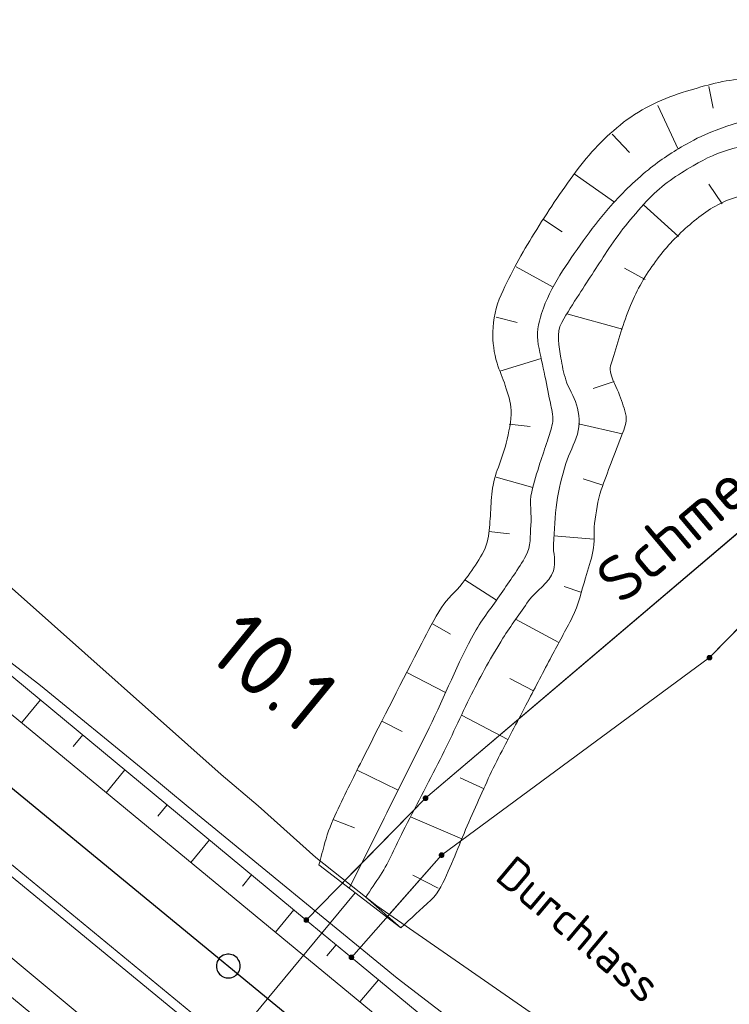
# Model space of a CAD drawing. Header units: metres. Extents: x 3425540 to 3446143, y 5432760 to 5444637.
# Tile 621 of 656: x 3443948 to 3443987, y 5436684 to 5436738. Entities that reach past the tile are written whole.
import ezdxf
from ezdxf.enums import TextEntityAlignment as Align

# ---------------------------------------------------------------- set-up
doc = ezdxf.new("R2010")
doc.units = ezdxf.units.M
for name, color, linetype, lineweight in [('B_Bestand', 9, 'Continuous', 18), ('B_Böschung', 9, 'Continuous', 18), ('B_Flurgrenzen', 9, 'Continuous', 18), ('B_Gleisachse', 9, 'Continuous', 25), ('B_Kilometrierung', 9, 'Continuous', 25), ('Bestand_Neu_Strecke 3443', 9, 'Continuous', 18)]:
    doc.layers.add(name, color=color, linetype=linetype, lineweight=lineweight)
doc.styles.get("Standard").update_dxf_attribs({"font": 'isocpeur.ttf'})

msp = doc.modelspace()

# ---------------------------------------------------------------- linework, layer by layer
at = {"layer": 'B_Bestand'}
for p, q in [((3443964.343, 5436691.647), (3443968.822, 5436688.194)), ((3443951.055, 5436671.68), (3443966.329, 5436690.117))]:
    msp.add_line(p, q, dxfattribs=at)
for points in [[(3443865.816, 5436769.46), (3443901.585, 5436740.15), (3443926.637, 5436719.492), (3443942.09, 5436706.859), (3443949.098, 5436701.454), (3443954.81, 5436696.78), (3443957.184, 5436694.811)], [(3443958.989, 5436696.582), (3443947.877, 5436706.469), (3443938.689, 5436714.551), (3443925.78, 5436725.536), (3443912.854, 5436736.248), (3443903.996, 5436743.73)], [(3444001.447, 5436735.891), (3444000.016, 5436724.671), (3443995.685, 5436716.94), (3443970.181, 5436695.284), (3443965.639, 5436690.649)], [(3443968.187, 5436688.92), (3443971.055, 5436692.171), (3443985.718, 5436702.972), (3443997.278, 5436714.768), (3444003.122, 5436722.588), (3444004.226, 5436730.294), (3444004.104, 5436734.127)], [(3444117.559, 5436566.795), (3444093.427, 5436586.565), (3444069.29, 5436606.545), (3444036.792, 5436633.228), (3444019.566, 5436647.102), (3444002.441, 5436661.771), (3443992.193, 5436670.497), (3443986.144, 5436675.8), (3443976.57, 5436683.135), (3443967.504, 5436689.391), (3443964.176, 5436692.035), (3443961.018, 5436694.864), (3443958.988, 5436696.583)], [(3443957.183, 5436694.812), (3443968.631, 5436685.451), (3443976.301, 5436679.554), (3443987.203, 5436671.025), (3443995.852, 5436663.525), (3443999.151, 5436660.643), (3444011.488, 5436649.951), (3444016.76, 5436645.483), (3444031.209, 5436633.815), (3444037.158, 5436629.056), (3444048.877, 5436619.762), (3444052.401, 5436616.959), (3444058.651, 5436611.862), (3444072.962, 5436600.4), (3444078.315, 5436596.016), (3444085.582, 5436590.102), (3444090.851, 5436585.771), (3444095.532, 5436581.936), (3444102.151, 5436576.552), (3444109.588, 5436570.503), (3444116.34, 5436565.042)]]:
    msp.add_lwpolyline(points, dxfattribs=at)
for points, knots in [([(3443856.56, 5436758.377), (3443867.619, 5436749.392), (3443878.677, 5436740.406), (3443889.736, 5436731.42), (3443893.214, 5436728.594), (3443896.61, 5436725.669), (3443900.034, 5436722.777), (3443904.503, 5436719.003), (3443908.949, 5436715.201), (3443913.427, 5436711.437), (3443915.277, 5436709.882), (3443917.136, 5436708.339), (3443918.989, 5436706.788), (3443933.614, 5436694.547), (3443948.099, 5436682.141), (3443962.764, 5436669.945), (3443963.508, 5436669.326), (3443964.274, 5436668.734), (3443965.032, 5436668.131), (3443965.827, 5436667.499), (3443966.629, 5436666.875), (3443967.433, 5436666.254), (3443968.136, 5436665.712), (3443968.955, 5436665.325), (3443969.634, 5436664.752), (3443970.368, 5436664.133), (3443971.103, 5436663.514), (3443971.837, 5436662.894)], [0, 0, 0, 0, 0.285545, 0.285545, 0.285545, 0.375351, 0.375351, 0.375351, 0.492576, 0.492576, 0.492576, 0.540999, 0.540999, 0.540999, 0.923193, 0.923193, 0.923193, 0.942592, 0.942592, 0.942592, 0.96295, 0.96295, 0.96295, 0.980749, 0.980749, 0.980749, 1, 1, 1, 1]), ([(3443958.081, 5436668.586), (3443952.103, 5436673.627), (3443946.126, 5436678.668), (3443940.148, 5436683.709), (3443935.4, 5436687.713), (3443930.664, 5436691.731), (3443925.905, 5436695.722), (3443902.049, 5436715.728), (3443878.193, 5436735.734), (3443854.337, 5436755.739)], [0, 0, 0, 0, 0.173133, 0.173133, 0.173133, 0.31065, 0.31065, 0.31065, 1, 1, 1, 1])]:
    msp.add_open_spline(points, degree=3, knots=knots, dxfattribs=at)
at = {"layer": 'B_Böschung'}
for p, q in [((3443985.688, 5436734.213), (3443985.921, 5436733.031)), ((3443982.896, 5436733.177), (3443984.002, 5436730.781)), ((3443980.389, 5436731.599), (3443981.349, 5436730.6)), ((3443978.321, 5436729.428), (3443980.519, 5436727.877)), ((3443986.418, 5436727.79), (3443985.688, 5436728.868)), ((3443984.028, 5436726.008), (3443982.11, 5436727.733)), ((3443976.643, 5436726.941), (3443977.655, 5436726.255)), ((3443975.14, 5436724.348), (3443977.162, 5436723.23)), ((3443982.202, 5436723.651), (3443981.065, 5436724.282)), ((3443980.966, 5436720.935), (3443977.907, 5436721.771)), ((3443974.041, 5436721.586), (3443975.192, 5436721.296)), ((3443974.25, 5436718.65), (3443976.51, 5436719.336)), ((3443980.499, 5436718.073), (3443979.359, 5436717.701)), ((3443974.746, 5436715.747), (3443975.898, 5436715.622)), ((3443980.939, 5436715.208), (3443978.552, 5436715.764)), ((3443974.041, 5436712.837), (3443976.055, 5436712.286)), ((3443979.889, 5436712.398), (3443978.81, 5436712.761)), ((3443973.638, 5436709.877), (3443974.774, 5436709.737)), ((3443979.382, 5436709.452), (3443977.208, 5436709.64)), ((3443972.325, 5436707.226), (3443974.059, 5436706.114)), ((3443978.671, 5436706.552), (3443977.767, 5436706.871)), ((3443977.482, 5436703.809), (3443975.108, 5436705.072)), ((3443970.557, 5436704.818), (3443971.55, 5436704.258)), ((3443969.154, 5436702.167), (3443971.272, 5436701.073)), ((3443976.084, 5436701.155), (3443974.797, 5436701.828)), ((3443949.103, 5436700.657), (3443948.067, 5436699.404)), ((3443974.69, 5436698.499), (3443972.142, 5436699.821)), ((3443967.788, 5436699.496), (3443968.892, 5436698.931)), ((3443951.415, 5436698.745), (3443950.898, 5436698.12)), ((3443953.726, 5436696.833), (3443952.697, 5436695.588)), ((3443966.435, 5436696.818), (3443968.675, 5436695.716)), ((3443973.382, 5436695.8), (3443972.076, 5436696.405)), ((3443956.038, 5436694.921), (3443955.525, 5436694.301)), ((3443972.167, 5436693.057), (3443969.357, 5436694.273)), ((3443965.151, 5436694.109), (3443966.289, 5436693.662)), ((3443958.35, 5436693.009), (3443957.327, 5436691.773)), ((3443964.343, 5436691.647), (3443966.006, 5436690.366)), ((3443960.661, 5436691.096), (3443960.152, 5436690.481)), ((3443970.86, 5436690.365), (3443969.482, 5436691.076)), ((3443968.822, 5436688.194), (3443966.905, 5436689.867)), ((3443962.973, 5436689.184), (3443961.958, 5436687.957)), ((3443965.285, 5436687.272), (3443964.779, 5436686.661)), ((3443967.597, 5436685.36), (3443966.588, 5436684.141))]:
    msp.add_line(p, q, dxfattribs=at)
for points in [[(3443865.449, 5436768.967), (3443938.562, 5436709.375), (3443963.653, 5436688.622), (3443966.123, 5436686.579), (3443979.244, 5436675.726)], [(3443864.377, 5436767.689), (3443938.922, 5436706.939), (3443978.273, 5436674.512)], [(3443858.29, 5436760.488), (3443886.165, 5436737.897), (3443905.497, 5436721.724), (3443919.183, 5436710.181), (3443930.787, 5436700.593), (3443937.775, 5436694.666), (3443942.728, 5436690.529), (3443966.304, 5436670.886), (3443982.768, 5436657.325), (3443994.124, 5436648.007), (3444007.889, 5436636.467), (3444014.563, 5436631.083)], [(3443857.147, 5436759.076), (3443930.322, 5436698.585), (3443951.84, 5436680.83), (3443959.117, 5436674.641), (3444013.777, 5436630.05)]]:
    msp.add_lwpolyline(points, dxfattribs=at)
for points, knots in [([(3444000.177, 5436737.009), (3443999.528, 5436736.584), (3443998.878, 5436736.159), (3443998.229, 5436735.734), (3443997.171, 5436735.042), (3443995.777, 5436735.034), (3443994.515, 5436734.97), (3443993.383, 5436734.913), (3443992.251, 5436734.856), (3443991.119, 5436734.8), (3443989.956, 5436734.743), (3443988.794, 5436734.688), (3443987.631, 5436734.63), (3443986.552, 5436734.577), (3443985.509, 5436734.27), (3443984.461, 5436733.95), (3443983.22, 5436733.572), (3443982.07, 5436733.058), (3443981.019, 5436732.251), (3443979.984, 5436731.457), (3443979.147, 5436730.556), (3443978.392, 5436729.533), (3443977.583, 5436728.438), (3443976.844, 5436727.332), (3443976.128, 5436726.177), (3443975.454, 5436725.089), (3443974.856, 5436724.035), (3443974.316, 5436722.822), (3443974.02, 5436722.158), (3443973.881, 5436721.47), (3443973.863, 5436720.783), (3443973.848, 5436720.22), (3443973.923, 5436719.642), (3443974.09, 5436719.084), (3443974.217, 5436718.657), (3443974.411, 5436718.275), (3443974.543, 5436717.852), (3443974.684, 5436717.403), (3443974.838, 5436716.95), (3443974.86, 5436716.493), (3443974.888, 5436715.903), (3443974.728, 5436715.299), (3443974.588, 5436714.709), (3443974.374, 5436713.813), (3443973.925, 5436712.985), (3443973.818, 5436712.076), (3443973.765, 5436711.629), (3443973.766, 5436711.178), (3443973.729, 5436710.73), (3443973.694, 5436710.305), (3443973.665, 5436709.88), (3443973.593, 5436709.456), (3443973.514, 5436708.992), (3443973.261, 5436708.58), (3443973.004, 5436708.181), (3443972.746, 5436707.782), (3443972.477, 5436707.405), (3443972.189, 5436707.035), (3443971.833, 5436706.578), (3443971.367, 5436706.209), (3443971.057, 5436705.718), (3443970.658, 5436705.086), (3443970.311, 5436704.427), (3443969.97, 5436703.764), (3443968.907, 5436701.7), (3443967.847, 5436699.636), (3443966.8, 5436697.563), (3443966.29, 5436696.553), (3443965.792, 5436695.54), (3443965.307, 5436694.516), (3443965.053, 5436693.981), (3443964.828, 5436693.43), (3443964.673, 5436692.859), (3443964.563, 5436692.455), (3443964.453, 5436692.051), (3443964.343, 5436691.647)], [0, 0, 0, 0, 0.035493, 0.035493, 0.035493, 0.0933, 0.0933, 0.0933, 0.145137, 0.145137, 0.145137, 0.198376, 0.198376, 0.198376, 0.247802, 0.247802, 0.247802, 0.306321, 0.306321, 0.306321, 0.363948, 0.363948, 0.363948, 0.425665, 0.425665, 0.425665, 0.483796, 0.483796, 0.483796, 0.515639, 0.515639, 0.515639, 0.541771, 0.541771, 0.541771, 0.561782, 0.561782, 0.561782, 0.583057, 0.583057, 0.583057, 0.610568, 0.610568, 0.610568, 0.65239, 0.65239, 0.65239, 0.672955, 0.672955, 0.672955, 0.692488, 0.692488, 0.692488, 0.7139, 0.7139, 0.7139, 0.735338, 0.735338, 0.735338, 0.761814, 0.761814, 0.761814, 0.795902, 0.795902, 0.795902, 0.902074, 0.902074, 0.902074, 0.953803, 0.953803, 0.953803, 0.98085, 0.98085, 0.98085, 1, 1, 1, 1]), ([(3444002.211, 5436735.139), (3444001.592, 5436734.63), (3444000.973, 5436734.12), (3444000.354, 5436733.61), (3443999.212, 5436732.67), (3443997.665, 5436732.025), (3443996.187, 5436732.081), (3443994.708, 5436732.138), (3443993.228, 5436732.194), (3443991.749, 5436732.251), (3443990.647, 5436732.293), (3443989.545, 5436732.336), (3443988.443, 5436732.378), (3443987.637, 5436732.409), (3443986.859, 5436732.115), (3443986.088, 5436731.826), (3443985.514, 5436731.611), (3443984.984, 5436731.364), (3443984.457, 5436731.062), (3443983.723, 5436730.642), (3443983.032, 5436730.193), (3443982.374, 5436729.66), (3443981.577, 5436729.016), (3443980.872, 5436728.31), (3443980.2, 5436727.536), (3443979.2, 5436726.384), (3443978.352, 5436725.178), (3443977.528, 5436723.883), (3443977.108, 5436723.223), (3443976.779, 5436722.557), (3443976.532, 5436721.802), (3443976.349, 5436721.243), (3443976.238, 5436720.661), (3443976.351, 5436720.103), (3443976.468, 5436719.523), (3443976.595, 5436718.943), (3443976.713, 5436718.362), (3443976.819, 5436717.839), (3443976.925, 5436717.314), (3443977.03, 5436716.79), (3443977.097, 5436716.456), (3443977.184, 5436716.104), (3443977.12, 5436715.771), (3443977.059, 5436715.455), (3443976.95, 5436715.145), (3443976.849, 5436714.836), (3443976.714, 5436714.424), (3443976.575, 5436714.016), (3443976.441, 5436713.604), (3443976.272, 5436713.085), (3443976.11, 5436712.567), (3443975.988, 5436712.033), (3443975.852, 5436711.437), (3443975.991, 5436710.814), (3443975.943, 5436710.206), (3443975.899, 5436709.648), (3443975.953, 5436709.057), (3443975.671, 5436708.55), (3443975.255, 5436707.804), (3443974.781, 5436707.165), (3443974.32, 5436706.482), (3443973.841, 5436705.771), (3443973.295, 5436705.106), (3443972.871, 5436704.359), (3443971.915, 5436702.678), (3443971.241, 5436700.861), (3443970.38, 5436699.134), (3443968.922, 5436696.212), (3443967.464, 5436693.289), (3443966.006, 5436690.366)], [0, 0, 0, 0, 0.036809, 0.036809, 0.036809, 0.104731, 0.104731, 0.104731, 0.172692, 0.172692, 0.172692, 0.223318, 0.223318, 0.223318, 0.260332, 0.260332, 0.260332, 0.287892, 0.287892, 0.287892, 0.326314, 0.326314, 0.326314, 0.372823, 0.372823, 0.372823, 0.44208, 0.44208, 0.44208, 0.477384, 0.477384, 0.477384, 0.503529, 0.503529, 0.503529, 0.53074, 0.53074, 0.53074, 0.55528, 0.55528, 0.55528, 0.570933, 0.570933, 0.570933, 0.58583, 0.58583, 0.58583, 0.605689, 0.605689, 0.605689, 0.630708, 0.630708, 0.630708, 0.658674, 0.658674, 0.658674, 0.684354, 0.684354, 0.684354, 0.722154, 0.722154, 0.722154, 0.761486, 0.761486, 0.761486, 0.850062, 0.850062, 0.850062, 1, 1, 1, 1]), ([(3443966.905, 5436689.867), (3443967.175, 5436690.271), (3443967.444, 5436690.675), (3443967.714, 5436691.078), (3443968.209, 5436691.82), (3443968.527, 5436692.665), (3443968.936, 5436693.457), (3443969.615, 5436694.774), (3443970.296, 5436696.09), (3443970.974, 5436697.407), (3443971.578, 5436698.581), (3443972.104, 5436699.794), (3443972.695, 5436700.975), (3443973.219, 5436702.022), (3443973.801, 5436703.034), (3443974.416, 5436704.033), (3443974.849, 5436704.738), (3443975.346, 5436705.4), (3443975.82, 5436706.072), (3443976.23, 5436706.654), (3443976.934, 5436707.024), (3443977.179, 5436707.729), (3443977.344, 5436708.204), (3443977.148, 5436708.693), (3443977.179, 5436709.173), (3443977.228, 5436709.938), (3443977.258, 5436710.703), (3443977.36, 5436711.466), (3443977.457, 5436712.19), (3443977.664, 5436712.89), (3443977.858, 5436713.59), (3443978.012, 5436714.147), (3443978.343, 5436714.653), (3443978.492, 5436715.204), (3443978.63, 5436715.714), (3443978.597, 5436716.296), (3443978.445, 5436716.806), (3443978.305, 5436717.278), (3443978, 5436717.69), (3443977.856, 5436718.165), (3443977.737, 5436718.556), (3443977.65, 5436718.955), (3443977.585, 5436719.354), (3443977.481, 5436719.994), (3443977.307, 5436720.725), (3443977.63, 5436721.308), (3443977.927, 5436721.845), (3443978.255, 5436722.332), (3443978.581, 5436722.837), (3443979.122, 5436723.676), (3443979.66, 5436724.511), (3443980.211, 5436725.343), (3443980.862, 5436726.327), (3443981.604, 5436727.227), (3443982.429, 5436728.095), (3443983.127, 5436728.83), (3443983.948, 5436729.362), (3443984.829, 5436729.879), (3443985.526, 5436730.288), (3443986.22, 5436730.619), (3443987.003, 5436730.813), (3443987.802, 5436731.012), (3443988.601, 5436731.136), (3443989.403, 5436731.068), (3443990.218, 5436730.999), (3443991.034, 5436730.928), (3443991.849, 5436730.856), (3443992.634, 5436730.787), (3443993.419, 5436730.712), (3443994.204, 5436730.644), (3443995.493, 5436730.533), (3443996.772, 5436730.881), (3443998.054, 5436731.153), (3443998.843, 5436731.321), (3443999.696, 5436731.42), (3444000.318, 5436731.918), (3444001.358, 5436732.752), (3444002.397, 5436733.585), (3444003.437, 5436734.418)], [0, 0, 0, 0, 0.022144, 0.022144, 0.022144, 0.06281, 0.06281, 0.06281, 0.130394, 0.130394, 0.130394, 0.190627, 0.190627, 0.190627, 0.243982, 0.243982, 0.243982, 0.281624, 0.281624, 0.281624, 0.314209, 0.314209, 0.314209, 0.336165, 0.336165, 0.336165, 0.371139, 0.371139, 0.371139, 0.404311, 0.404311, 0.404311, 0.430677, 0.430677, 0.430677, 0.455046, 0.455046, 0.455046, 0.477567, 0.477567, 0.477567, 0.49611, 0.49611, 0.49611, 0.525829, 0.525829, 0.525829, 0.553207, 0.553207, 0.553207, 0.598663, 0.598663, 0.598663, 0.652406, 0.652406, 0.652406, 0.697876, 0.697876, 0.697876, 0.733853, 0.733853, 0.733853, 0.770551, 0.770551, 0.770551, 0.807882, 0.807882, 0.807882, 0.843835, 0.843835, 0.843835, 0.902884, 0.902884, 0.902884, 0.939221, 0.939221, 0.939221, 1, 1, 1, 1]), ([(3443968.822, 5436688.194), (3443969.37, 5436688.701), (3443969.919, 5436689.208), (3443970.467, 5436689.715), (3443970.917, 5436690.131), (3443971.169, 5436690.726), (3443971.418, 5436691.287), (3443971.906, 5436692.385), (3443972.323, 5436693.509), (3443972.821, 5436694.6), (3443973.295, 5436695.638), (3443973.741, 5436696.69), (3443974.27, 5436697.7), (3443974.767, 5436698.65), (3443975.267, 5436699.597), (3443975.765, 5436700.546), (3443976.203, 5436701.381), (3443976.64, 5436702.217), (3443977.078, 5436703.052), (3443977.45, 5436703.763), (3443977.847, 5436704.458), (3443978.21, 5436705.176), (3443978.554, 5436705.858), (3443978.708, 5436706.613), (3443978.935, 5436707.342), (3443979.084, 5436707.821), (3443979.234, 5436708.297), (3443979.343, 5436708.786), (3443979.454, 5436709.286), (3443979.362, 5436709.81), (3443979.433, 5436710.315), (3443979.519, 5436710.93), (3443979.591, 5436711.553), (3443979.795, 5436712.142), (3443979.968, 5436712.643), (3443980.153, 5436713.134), (3443980.339, 5436713.628), (3443980.531, 5436714.14), (3443980.734, 5436714.643), (3443980.928, 5436715.158), (3443981.051, 5436715.486), (3443981.203, 5436715.843), (3443981.154, 5436716.177), (3443981.097, 5436716.563), (3443980.925, 5436716.945), (3443980.792, 5436717.324), (3443980.641, 5436717.756), (3443980.373, 5436718.165), (3443980.294, 5436718.598), (3443980.241, 5436718.887), (3443980.387, 5436719.197), (3443980.475, 5436719.49), (3443980.774, 5436720.484), (3443981.058, 5436721.451), (3443981.466, 5436722.405), (3443981.832, 5436723.261), (3443982.312, 5436724.03), (3443982.87, 5436724.784), (3443983.389, 5436725.487), (3443983.973, 5436726.075), (3443984.637, 5436726.653), (3443985.289, 5436727.221), (3443985.951, 5436727.698), (3443986.765, 5436728.012), (3443987.628, 5436728.345), (3443988.501, 5436728.498), (3443989.392, 5436728.521), (3443990.176, 5436728.541), (3443990.966, 5436728.556), (3443991.747, 5436728.479), (3443992.518, 5436728.403), (3443993.286, 5436728.302), (3443994.057, 5436728.224), (3443995.112, 5436728.118), (3443996.17, 5436728.029), (3443997.227, 5436727.969), (3443998.031, 5436727.924), (3443998.83, 5436728.061), (3443999.628, 5436728.267), (3444000.359, 5436728.456), (3444001.029, 5436728.724), (3444001.711, 5436729.031), (3444002.282, 5436729.289), (3444002.885, 5436729.504), (3444003.341, 5436729.923), (3444004.202, 5436730.716), (3444005.062, 5436731.509), (3444005.923, 5436732.302)], [0, 0, 0, 0, 0.033969, 0.033969, 0.033969, 0.061826, 0.061826, 0.061826, 0.116376, 0.116376, 0.116376, 0.16826, 0.16826, 0.16826, 0.217002, 0.217002, 0.217002, 0.259897, 0.259897, 0.259897, 0.29639, 0.29639, 0.29639, 0.331021, 0.331021, 0.331021, 0.353773, 0.353773, 0.353773, 0.376995, 0.376995, 0.376995, 0.405235, 0.405235, 0.405235, 0.429228, 0.429228, 0.429228, 0.454085, 0.454085, 0.454085, 0.469911, 0.469911, 0.469911, 0.488147, 0.488147, 0.488147, 0.508887, 0.508887, 0.508887, 0.522687, 0.522687, 0.522687, 0.569369, 0.569369, 0.569369, 0.611252, 0.611252, 0.611252, 0.65025, 0.65025, 0.65025, 0.688533, 0.688533, 0.688533, 0.729104, 0.729104, 0.729104, 0.764816, 0.764816, 0.764816, 0.800053, 0.800053, 0.800053, 0.848272, 0.848272, 0.848272, 0.884955, 0.884955, 0.884955, 0.918595, 0.918595, 0.918595, 0.946768, 0.946768, 0.946768, 1, 1, 1, 1])]:
    msp.add_open_spline(points, degree=3, knots=knots, dxfattribs=at)
at = {"layer": 'B_Flurgrenzen'}
for p, q in [((3443995.685, 5436716.94), (3443970.181, 5436695.284)), ((3443985.718, 5436702.972), (3443997.278, 5436714.768)), ((3443971.055, 5436692.171), (3443985.718, 5436702.972)), ((3443970.181, 5436695.284), (3443963.653, 5436688.623)), ((3443966.123, 5436686.58), (3443971.055, 5436692.171)), ((3443966.123, 5436686.58), (3443963.653, 5436688.623))]:
    msp.add_line(p, q, dxfattribs=at)
for points in [[(3443985.843, 5436702.972), (3443985.842, 5436702.988), (3443985.839, 5436703.003), (3443985.834, 5436703.018), (3443985.827, 5436703.032), (3443985.819, 5436703.046), (3443985.81, 5436703.058), (3443985.798, 5436703.068), (3443985.785, 5436703.077), (3443985.771, 5436703.085), (3443985.756, 5436703.091), (3443985.742, 5436703.095), (3443985.726, 5436703.097), (3443985.71, 5436703.097), (3443985.694, 5436703.095), (3443985.68, 5436703.091), (3443985.665, 5436703.085), (3443985.651, 5436703.077), (3443985.638, 5436703.068), (3443985.626, 5436703.058), (3443985.617, 5436703.046), (3443985.609, 5436703.032), (3443985.602, 5436703.018), (3443985.597, 5436703.003), (3443985.594, 5436702.988), (3443985.593, 5436702.972), (3443985.594, 5436702.956), (3443985.597, 5436702.941), (3443985.602, 5436702.926), (3443985.609, 5436702.912), (3443985.617, 5436702.898), (3443985.626, 5436702.886), (3443985.638, 5436702.876), (3443985.651, 5436702.867), (3443985.665, 5436702.859), (3443985.68, 5436702.853), (3443985.694, 5436702.849), (3443985.71, 5436702.847), (3443985.726, 5436702.847), (3443985.742, 5436702.849), (3443985.756, 5436702.853), (3443985.771, 5436702.859), (3443985.785, 5436702.867), (3443985.798, 5436702.876), (3443985.81, 5436702.886), (3443985.819, 5436702.898), (3443985.827, 5436702.912), (3443985.834, 5436702.926), (3443985.839, 5436702.941), (3443985.842, 5436702.956), (3443985.843, 5436702.972)], [(3443985.818, 5436702.972), (3443985.817, 5436702.986), (3443985.814, 5436703), (3443985.81, 5436703.012), (3443985.804, 5436703.025), (3443985.795, 5436703.037), (3443985.785, 5436703.047), (3443985.774, 5436703.056), (3443985.762, 5436703.063), (3443985.749, 5436703.067), (3443985.736, 5436703.07), (3443985.722, 5436703.072), (3443985.707, 5436703.071), (3443985.693, 5436703.069), (3443985.681, 5436703.066), (3443985.668, 5436703.059), (3443985.656, 5436703.051), (3443985.646, 5436703.042), (3443985.636, 5436703.031), (3443985.629, 5436703.019), (3443985.624, 5436703.006), (3443985.62, 5436702.993), (3443985.618, 5436702.979), (3443985.618, 5436702.965), (3443985.62, 5436702.951), (3443985.624, 5436702.938), (3443985.629, 5436702.925), (3443985.636, 5436702.913), (3443985.646, 5436702.902), (3443985.656, 5436702.893), (3443985.668, 5436702.885), (3443985.681, 5436702.878), (3443985.693, 5436702.875), (3443985.707, 5436702.873), (3443985.722, 5436702.872), (3443985.736, 5436702.874), (3443985.749, 5436702.877), (3443985.762, 5436702.881), (3443985.774, 5436702.888), (3443985.785, 5436702.897), (3443985.795, 5436702.907), (3443985.804, 5436702.919), (3443985.81, 5436702.932), (3443985.814, 5436702.944), (3443985.817, 5436702.958), (3443985.818, 5436702.972)], [(3443985.794, 5436702.972), (3443985.793, 5436702.984), (3443985.79, 5436702.996), (3443985.785, 5436703.007), (3443985.779, 5436703.017), (3443985.77, 5436703.027), (3443985.761, 5436703.034), (3443985.75, 5436703.041), (3443985.739, 5436703.045), (3443985.727, 5436703.047), (3443985.715, 5436703.048), (3443985.703, 5436703.046), (3443985.691, 5436703.043), (3443985.681, 5436703.038), (3443985.67, 5436703.031), (3443985.661, 5436703.022), (3443985.654, 5436703.012), (3443985.648, 5436703.002), (3443985.644, 5436702.99), (3443985.642, 5436702.978), (3443985.642, 5436702.966), (3443985.644, 5436702.954), (3443985.648, 5436702.942), (3443985.654, 5436702.932), (3443985.661, 5436702.922), (3443985.67, 5436702.913), (3443985.68, 5436702.906), (3443985.691, 5436702.901), (3443985.703, 5436702.898), (3443985.715, 5436702.896), (3443985.727, 5436702.897), (3443985.739, 5436702.899), (3443985.75, 5436702.903), (3443985.761, 5436702.91), (3443985.77, 5436702.917), (3443985.779, 5436702.927), (3443985.785, 5436702.937), (3443985.79, 5436702.948), (3443985.793, 5436702.96), (3443985.794, 5436702.972)], [(3443985.769, 5436702.972), (3443985.768, 5436702.982), (3443985.765, 5436702.992), (3443985.76, 5436703.001), (3443985.754, 5436703.008), (3443985.747, 5436703.014), (3443985.738, 5436703.019), (3443985.728, 5436703.022), (3443985.718, 5436703.023), (3443985.708, 5436703.022), (3443985.698, 5436703.019), (3443985.689, 5436703.014), (3443985.682, 5436703.008), (3443985.676, 5436703.001), (3443985.671, 5436702.992), (3443985.668, 5436702.982), (3443985.667, 5436702.972), (3443985.668, 5436702.962), (3443985.671, 5436702.952), (3443985.676, 5436702.943), (3443985.682, 5436702.936), (3443985.689, 5436702.93), (3443985.698, 5436702.925), (3443985.708, 5436702.922), (3443985.718, 5436702.921), (3443985.728, 5436702.922), (3443985.738, 5436702.925), (3443985.747, 5436702.93), (3443985.754, 5436702.936), (3443985.76, 5436702.943), (3443985.765, 5436702.952), (3443985.768, 5436702.962), (3443985.769, 5436702.972)], [(3443985.745, 5436702.972), (3443985.744, 5436702.979), (3443985.741, 5436702.986), (3443985.736, 5436702.992), (3443985.73, 5436702.996), (3443985.723, 5436702.998), (3443985.716, 5436702.999), (3443985.709, 5436702.997), (3443985.702, 5436702.994), (3443985.697, 5436702.989), (3443985.693, 5436702.983), (3443985.691, 5436702.976), (3443985.691, 5436702.968), (3443985.693, 5436702.961), (3443985.697, 5436702.955), (3443985.702, 5436702.95), (3443985.709, 5436702.947), (3443985.716, 5436702.945), (3443985.723, 5436702.946), (3443985.73, 5436702.948), (3443985.736, 5436702.952), (3443985.741, 5436702.958), (3443985.744, 5436702.965), (3443985.745, 5436702.972)], [(3443970.306, 5436695.284), (3443970.305, 5436695.3), (3443970.302, 5436695.315), (3443970.297, 5436695.33), (3443970.29, 5436695.344), (3443970.282, 5436695.358), (3443970.273, 5436695.37), (3443970.261, 5436695.38), (3443970.248, 5436695.389), (3443970.234, 5436695.397), (3443970.219, 5436695.403), (3443970.205, 5436695.407), (3443970.189, 5436695.409), (3443970.173, 5436695.409), (3443970.157, 5436695.407), (3443970.143, 5436695.403), (3443970.128, 5436695.397), (3443970.114, 5436695.389), (3443970.101, 5436695.38), (3443970.089, 5436695.37), (3443970.08, 5436695.358), (3443970.072, 5436695.344), (3443970.065, 5436695.33), (3443970.06, 5436695.315), (3443970.057, 5436695.3), (3443970.056, 5436695.284), (3443970.057, 5436695.268), (3443970.06, 5436695.253), (3443970.065, 5436695.238), (3443970.072, 5436695.224), (3443970.08, 5436695.21), (3443970.089, 5436695.198), (3443970.101, 5436695.188), (3443970.114, 5436695.179), (3443970.128, 5436695.171), (3443970.143, 5436695.165), (3443970.157, 5436695.161), (3443970.173, 5436695.159), (3443970.189, 5436695.159), (3443970.205, 5436695.161), (3443970.219, 5436695.165), (3443970.234, 5436695.171), (3443970.248, 5436695.179), (3443970.261, 5436695.188), (3443970.273, 5436695.198), (3443970.282, 5436695.21), (3443970.29, 5436695.224), (3443970.297, 5436695.238), (3443970.302, 5436695.253), (3443970.305, 5436695.268), (3443970.306, 5436695.284)], [(3443970.281, 5436695.284), (3443970.28, 5436695.298), (3443970.277, 5436695.312), (3443970.273, 5436695.324), (3443970.267, 5436695.337), (3443970.258, 5436695.349), (3443970.248, 5436695.359), (3443970.237, 5436695.368), (3443970.225, 5436695.375), (3443970.212, 5436695.379), (3443970.199, 5436695.382), (3443970.185, 5436695.384), (3443970.17, 5436695.383), (3443970.156, 5436695.381), (3443970.144, 5436695.378), (3443970.131, 5436695.371), (3443970.119, 5436695.363), (3443970.109, 5436695.354), (3443970.099, 5436695.343), (3443970.092, 5436695.331), (3443970.087, 5436695.318), (3443970.083, 5436695.305), (3443970.081, 5436695.291), (3443970.081, 5436695.277), (3443970.083, 5436695.263), (3443970.087, 5436695.25), (3443970.092, 5436695.237), (3443970.099, 5436695.225), (3443970.109, 5436695.214), (3443970.119, 5436695.205), (3443970.131, 5436695.197), (3443970.144, 5436695.19), (3443970.156, 5436695.187), (3443970.17, 5436695.185), (3443970.185, 5436695.184), (3443970.199, 5436695.186), (3443970.212, 5436695.189), (3443970.225, 5436695.193), (3443970.237, 5436695.2), (3443970.248, 5436695.209), (3443970.258, 5436695.219), (3443970.267, 5436695.231), (3443970.273, 5436695.244), (3443970.277, 5436695.256), (3443970.28, 5436695.27), (3443970.281, 5436695.284)], [(3443970.257, 5436695.284), (3443970.256, 5436695.296), (3443970.253, 5436695.308), (3443970.248, 5436695.319), (3443970.242, 5436695.329), (3443970.233, 5436695.339), (3443970.224, 5436695.346), (3443970.213, 5436695.353), (3443970.202, 5436695.357), (3443970.19, 5436695.359), (3443970.178, 5436695.36), (3443970.166, 5436695.358), (3443970.154, 5436695.355), (3443970.144, 5436695.35), (3443970.133, 5436695.343), (3443970.124, 5436695.334), (3443970.117, 5436695.324), (3443970.111, 5436695.314), (3443970.107, 5436695.302), (3443970.105, 5436695.29), (3443970.105, 5436695.278), (3443970.107, 5436695.266), (3443970.111, 5436695.254), (3443970.117, 5436695.244), (3443970.124, 5436695.234), (3443970.133, 5436695.225), (3443970.143, 5436695.218), (3443970.154, 5436695.213), (3443970.166, 5436695.21), (3443970.178, 5436695.208), (3443970.19, 5436695.209), (3443970.202, 5436695.211), (3443970.213, 5436695.215), (3443970.224, 5436695.222), (3443970.233, 5436695.229), (3443970.242, 5436695.239), (3443970.248, 5436695.249), (3443970.253, 5436695.26), (3443970.256, 5436695.272), (3443970.257, 5436695.284)], [(3443970.232, 5436695.284), (3443970.231, 5436695.294), (3443970.228, 5436695.304), (3443970.223, 5436695.313), (3443970.217, 5436695.32), (3443970.21, 5436695.326), (3443970.201, 5436695.331), (3443970.191, 5436695.334), (3443970.181, 5436695.335), (3443970.171, 5436695.334), (3443970.161, 5436695.331), (3443970.152, 5436695.326), (3443970.145, 5436695.32), (3443970.139, 5436695.313), (3443970.134, 5436695.304), (3443970.131, 5436695.294), (3443970.13, 5436695.284), (3443970.131, 5436695.274), (3443970.134, 5436695.264), (3443970.139, 5436695.255), (3443970.145, 5436695.248), (3443970.152, 5436695.242), (3443970.161, 5436695.237), (3443970.171, 5436695.234), (3443970.181, 5436695.233), (3443970.191, 5436695.234), (3443970.201, 5436695.237), (3443970.21, 5436695.242), (3443970.217, 5436695.248), (3443970.223, 5436695.255), (3443970.228, 5436695.264), (3443970.231, 5436695.274), (3443970.232, 5436695.284)], [(3443970.208, 5436695.284), (3443970.207, 5436695.291), (3443970.204, 5436695.298), (3443970.199, 5436695.304), (3443970.193, 5436695.308), (3443970.186, 5436695.31), (3443970.179, 5436695.311), (3443970.172, 5436695.309), (3443970.165, 5436695.306), (3443970.16, 5436695.301), (3443970.156, 5436695.295), (3443970.154, 5436695.288), (3443970.154, 5436695.28), (3443970.156, 5436695.273), (3443970.16, 5436695.267), (3443970.165, 5436695.262), (3443970.172, 5436695.259), (3443970.179, 5436695.257), (3443970.186, 5436695.258), (3443970.193, 5436695.26), (3443970.199, 5436695.264), (3443970.204, 5436695.27), (3443970.207, 5436695.277), (3443970.208, 5436695.284)], [(3443971.18, 5436692.171), (3443971.179, 5436692.187), (3443971.176, 5436692.202), (3443971.171, 5436692.217), (3443971.164, 5436692.231), (3443971.156, 5436692.245), (3443971.147, 5436692.257), (3443971.135, 5436692.267), (3443971.122, 5436692.276), (3443971.108, 5436692.284), (3443971.093, 5436692.29), (3443971.079, 5436692.294), (3443971.063, 5436692.296), (3443971.047, 5436692.296), (3443971.031, 5436692.294), (3443971.017, 5436692.29), (3443971.002, 5436692.284), (3443970.988, 5436692.276), (3443970.975, 5436692.267), (3443970.963, 5436692.257), (3443970.954, 5436692.245), (3443970.946, 5436692.231), (3443970.939, 5436692.217), (3443970.934, 5436692.202), (3443970.931, 5436692.187), (3443970.93, 5436692.171), (3443970.931, 5436692.155), (3443970.934, 5436692.14), (3443970.939, 5436692.125), (3443970.946, 5436692.111), (3443970.954, 5436692.097), (3443970.963, 5436692.085), (3443970.975, 5436692.075), (3443970.988, 5436692.066), (3443971.002, 5436692.058), (3443971.017, 5436692.052), (3443971.031, 5436692.048), (3443971.047, 5436692.046), (3443971.063, 5436692.046), (3443971.079, 5436692.048), (3443971.093, 5436692.052), (3443971.108, 5436692.058), (3443971.122, 5436692.066), (3443971.135, 5436692.075), (3443971.147, 5436692.085), (3443971.156, 5436692.097), (3443971.164, 5436692.111), (3443971.171, 5436692.125), (3443971.176, 5436692.14), (3443971.179, 5436692.155), (3443971.18, 5436692.171)], [(3443971.155, 5436692.171), (3443971.154, 5436692.185), (3443971.151, 5436692.199), (3443971.147, 5436692.211), (3443971.141, 5436692.224), (3443971.132, 5436692.236), (3443971.122, 5436692.246), (3443971.111, 5436692.255), (3443971.099, 5436692.262), (3443971.086, 5436692.266), (3443971.073, 5436692.269), (3443971.059, 5436692.271), (3443971.044, 5436692.27), (3443971.03, 5436692.268), (3443971.018, 5436692.265), (3443971.005, 5436692.258), (3443970.993, 5436692.25), (3443970.983, 5436692.241), (3443970.973, 5436692.23), (3443970.966, 5436692.218), (3443970.961, 5436692.205), (3443970.957, 5436692.192), (3443970.955, 5436692.178), (3443970.955, 5436692.164), (3443970.957, 5436692.15), (3443970.961, 5436692.137), (3443970.966, 5436692.124), (3443970.973, 5436692.112), (3443970.983, 5436692.101), (3443970.993, 5436692.092), (3443971.005, 5436692.084), (3443971.018, 5436692.077), (3443971.03, 5436692.074), (3443971.044, 5436692.072), (3443971.059, 5436692.071), (3443971.073, 5436692.073), (3443971.086, 5436692.076), (3443971.099, 5436692.08), (3443971.111, 5436692.087), (3443971.122, 5436692.096), (3443971.132, 5436692.106), (3443971.141, 5436692.118), (3443971.147, 5436692.131), (3443971.151, 5436692.143), (3443971.154, 5436692.157), (3443971.155, 5436692.171)], [(3443971.131, 5436692.171), (3443971.13, 5436692.183), (3443971.127, 5436692.195), (3443971.122, 5436692.206), (3443971.116, 5436692.216), (3443971.107, 5436692.226), (3443971.098, 5436692.233), (3443971.087, 5436692.24), (3443971.076, 5436692.244), (3443971.064, 5436692.246), (3443971.052, 5436692.247), (3443971.04, 5436692.245), (3443971.028, 5436692.242), (3443971.018, 5436692.237), (3443971.007, 5436692.23), (3443970.998, 5436692.221), (3443970.991, 5436692.211), (3443970.985, 5436692.201), (3443970.981, 5436692.189), (3443970.979, 5436692.177), (3443970.979, 5436692.165), (3443970.981, 5436692.153), (3443970.985, 5436692.141), (3443970.991, 5436692.131), (3443970.998, 5436692.121), (3443971.007, 5436692.112), (3443971.017, 5436692.105), (3443971.028, 5436692.1), (3443971.04, 5436692.097), (3443971.052, 5436692.095), (3443971.064, 5436692.096), (3443971.076, 5436692.098), (3443971.087, 5436692.102), (3443971.098, 5436692.109), (3443971.107, 5436692.116), (3443971.116, 5436692.126), (3443971.122, 5436692.136), (3443971.127, 5436692.147), (3443971.13, 5436692.159), (3443971.131, 5436692.171)], [(3443971.106, 5436692.171), (3443971.105, 5436692.181), (3443971.102, 5436692.191), (3443971.097, 5436692.2), (3443971.091, 5436692.207), (3443971.084, 5436692.213), (3443971.075, 5436692.218), (3443971.065, 5436692.221), (3443971.055, 5436692.222), (3443971.045, 5436692.221), (3443971.035, 5436692.218), (3443971.026, 5436692.213), (3443971.019, 5436692.207), (3443971.013, 5436692.2), (3443971.008, 5436692.191), (3443971.005, 5436692.181), (3443971.004, 5436692.171), (3443971.005, 5436692.161), (3443971.008, 5436692.151), (3443971.013, 5436692.142), (3443971.019, 5436692.135), (3443971.026, 5436692.129), (3443971.035, 5436692.124), (3443971.045, 5436692.121), (3443971.055, 5436692.12), (3443971.065, 5436692.121), (3443971.075, 5436692.124), (3443971.084, 5436692.129), (3443971.091, 5436692.135), (3443971.097, 5436692.142), (3443971.102, 5436692.151), (3443971.105, 5436692.161), (3443971.106, 5436692.171)], [(3443971.082, 5436692.171), (3443971.081, 5436692.178), (3443971.078, 5436692.185), (3443971.073, 5436692.191), (3443971.067, 5436692.195), (3443971.06, 5436692.197), (3443971.053, 5436692.198), (3443971.046, 5436692.196), (3443971.039, 5436692.193), (3443971.034, 5436692.188), (3443971.03, 5436692.182), (3443971.028, 5436692.175), (3443971.028, 5436692.167), (3443971.03, 5436692.16), (3443971.034, 5436692.154), (3443971.039, 5436692.149), (3443971.046, 5436692.146), (3443971.053, 5436692.144), (3443971.06, 5436692.145), (3443971.067, 5436692.147), (3443971.073, 5436692.151), (3443971.078, 5436692.157), (3443971.081, 5436692.164), (3443971.082, 5436692.171)], [(3443963.778, 5436688.623), (3443963.777, 5436688.639), (3443963.774, 5436688.654), (3443963.769, 5436688.669), (3443963.762, 5436688.683), (3443963.754, 5436688.697), (3443963.745, 5436688.709), (3443963.733, 5436688.719), (3443963.72, 5436688.728), (3443963.706, 5436688.736), (3443963.691, 5436688.742), (3443963.677, 5436688.746), (3443963.661, 5436688.748), (3443963.645, 5436688.748), (3443963.629, 5436688.746), (3443963.615, 5436688.742), (3443963.6, 5436688.736), (3443963.586, 5436688.728), (3443963.573, 5436688.719), (3443963.561, 5436688.709), (3443963.552, 5436688.697), (3443963.544, 5436688.683), (3443963.537, 5436688.669), (3443963.532, 5436688.654), (3443963.529, 5436688.639), (3443963.528, 5436688.623), (3443963.529, 5436688.607), (3443963.532, 5436688.592), (3443963.537, 5436688.577), (3443963.544, 5436688.563), (3443963.552, 5436688.549), (3443963.561, 5436688.537), (3443963.573, 5436688.527), (3443963.586, 5436688.518), (3443963.6, 5436688.51), (3443963.615, 5436688.504), (3443963.629, 5436688.5), (3443963.645, 5436688.498), (3443963.661, 5436688.498), (3443963.677, 5436688.5), (3443963.691, 5436688.504), (3443963.706, 5436688.51), (3443963.72, 5436688.518), (3443963.733, 5436688.527), (3443963.745, 5436688.537), (3443963.754, 5436688.549), (3443963.762, 5436688.563), (3443963.769, 5436688.577), (3443963.774, 5436688.592), (3443963.777, 5436688.607), (3443963.778, 5436688.623)], [(3443963.753, 5436688.623), (3443963.752, 5436688.637), (3443963.749, 5436688.651), (3443963.745, 5436688.663), (3443963.739, 5436688.676), (3443963.73, 5436688.688), (3443963.72, 5436688.698), (3443963.709, 5436688.707), (3443963.697, 5436688.714), (3443963.684, 5436688.718), (3443963.671, 5436688.721), (3443963.657, 5436688.723), (3443963.642, 5436688.722), (3443963.628, 5436688.72), (3443963.616, 5436688.717), (3443963.603, 5436688.71), (3443963.591, 5436688.702), (3443963.581, 5436688.693), (3443963.571, 5436688.682), (3443963.564, 5436688.67), (3443963.559, 5436688.657), (3443963.555, 5436688.644), (3443963.553, 5436688.63), (3443963.553, 5436688.616), (3443963.555, 5436688.602), (3443963.559, 5436688.589), (3443963.564, 5436688.576), (3443963.571, 5436688.564), (3443963.581, 5436688.553), (3443963.591, 5436688.544), (3443963.603, 5436688.536), (3443963.616, 5436688.529), (3443963.628, 5436688.526), (3443963.642, 5436688.524), (3443963.657, 5436688.523), (3443963.671, 5436688.525), (3443963.684, 5436688.528), (3443963.697, 5436688.532), (3443963.709, 5436688.539), (3443963.72, 5436688.548), (3443963.73, 5436688.558), (3443963.739, 5436688.57), (3443963.745, 5436688.583), (3443963.749, 5436688.595), (3443963.752, 5436688.609), (3443963.753, 5436688.623)], [(3443963.729, 5436688.623), (3443963.728, 5436688.635), (3443963.725, 5436688.647), (3443963.72, 5436688.658), (3443963.714, 5436688.668), (3443963.705, 5436688.678), (3443963.696, 5436688.685), (3443963.685, 5436688.692), (3443963.674, 5436688.696), (3443963.662, 5436688.698), (3443963.65, 5436688.699), (3443963.638, 5436688.697), (3443963.626, 5436688.694), (3443963.616, 5436688.689), (3443963.605, 5436688.682), (3443963.596, 5436688.673), (3443963.589, 5436688.663), (3443963.583, 5436688.653), (3443963.579, 5436688.641), (3443963.577, 5436688.629), (3443963.577, 5436688.617), (3443963.579, 5436688.605), (3443963.583, 5436688.593), (3443963.589, 5436688.583), (3443963.596, 5436688.573), (3443963.605, 5436688.564), (3443963.615, 5436688.557), (3443963.626, 5436688.552), (3443963.638, 5436688.549), (3443963.65, 5436688.547), (3443963.662, 5436688.548), (3443963.674, 5436688.55), (3443963.685, 5436688.554), (3443963.696, 5436688.561), (3443963.705, 5436688.568), (3443963.714, 5436688.578), (3443963.72, 5436688.588), (3443963.725, 5436688.599), (3443963.728, 5436688.611), (3443963.729, 5436688.623)], [(3443963.704, 5436688.623), (3443963.703, 5436688.633), (3443963.7, 5436688.643), (3443963.695, 5436688.652), (3443963.689, 5436688.659), (3443963.682, 5436688.665), (3443963.673, 5436688.67), (3443963.663, 5436688.673), (3443963.653, 5436688.674), (3443963.643, 5436688.673), (3443963.633, 5436688.67), (3443963.624, 5436688.665), (3443963.617, 5436688.659), (3443963.611, 5436688.652), (3443963.606, 5436688.643), (3443963.603, 5436688.633), (3443963.602, 5436688.623), (3443963.603, 5436688.613), (3443963.606, 5436688.603), (3443963.611, 5436688.594), (3443963.617, 5436688.587), (3443963.624, 5436688.581), (3443963.633, 5436688.576), (3443963.643, 5436688.573), (3443963.653, 5436688.572), (3443963.663, 5436688.573), (3443963.673, 5436688.576), (3443963.682, 5436688.581), (3443963.689, 5436688.587), (3443963.695, 5436688.594), (3443963.7, 5436688.603), (3443963.703, 5436688.613), (3443963.704, 5436688.623)], [(3443963.68, 5436688.623), (3443963.679, 5436688.63), (3443963.676, 5436688.637), (3443963.671, 5436688.643), (3443963.665, 5436688.647), (3443963.658, 5436688.649), (3443963.651, 5436688.65), (3443963.644, 5436688.648), (3443963.637, 5436688.645), (3443963.632, 5436688.64), (3443963.628, 5436688.634), (3443963.626, 5436688.627), (3443963.626, 5436688.619), (3443963.628, 5436688.612), (3443963.632, 5436688.606), (3443963.637, 5436688.601), (3443963.644, 5436688.598), (3443963.651, 5436688.596), (3443963.658, 5436688.597), (3443963.665, 5436688.599), (3443963.671, 5436688.603), (3443963.676, 5436688.609), (3443963.679, 5436688.616), (3443963.68, 5436688.623)], [(3443966.248, 5436686.58), (3443966.247, 5436686.596), (3443966.244, 5436686.611), (3443966.239, 5436686.626), (3443966.232, 5436686.64), (3443966.224, 5436686.654), (3443966.215, 5436686.666), (3443966.203, 5436686.676), (3443966.19, 5436686.685), (3443966.176, 5436686.693), (3443966.161, 5436686.699), (3443966.147, 5436686.703), (3443966.131, 5436686.705), (3443966.115, 5436686.705), (3443966.099, 5436686.703), (3443966.085, 5436686.699), (3443966.07, 5436686.693), (3443966.056, 5436686.685), (3443966.043, 5436686.676), (3443966.031, 5436686.666), (3443966.022, 5436686.654), (3443966.014, 5436686.64), (3443966.007, 5436686.626), (3443966.002, 5436686.611), (3443965.999, 5436686.596), (3443965.998, 5436686.58), (3443965.999, 5436686.564), (3443966.002, 5436686.549), (3443966.007, 5436686.534), (3443966.014, 5436686.52), (3443966.022, 5436686.506), (3443966.031, 5436686.494), (3443966.043, 5436686.484), (3443966.056, 5436686.475), (3443966.07, 5436686.467), (3443966.085, 5436686.461), (3443966.099, 5436686.457), (3443966.115, 5436686.455), (3443966.131, 5436686.455), (3443966.147, 5436686.457), (3443966.161, 5436686.461), (3443966.176, 5436686.467), (3443966.19, 5436686.475), (3443966.203, 5436686.484), (3443966.215, 5436686.494), (3443966.224, 5436686.506), (3443966.232, 5436686.52), (3443966.239, 5436686.534), (3443966.244, 5436686.549), (3443966.247, 5436686.564), (3443966.248, 5436686.58)], [(3443966.223, 5436686.58), (3443966.222, 5436686.594), (3443966.219, 5436686.608), (3443966.215, 5436686.62), (3443966.209, 5436686.633), (3443966.2, 5436686.645), (3443966.19, 5436686.655), (3443966.179, 5436686.664), (3443966.167, 5436686.671), (3443966.154, 5436686.675), (3443966.141, 5436686.678), (3443966.127, 5436686.68), (3443966.112, 5436686.679), (3443966.098, 5436686.677), (3443966.086, 5436686.674), (3443966.073, 5436686.667), (3443966.061, 5436686.659), (3443966.051, 5436686.65), (3443966.041, 5436686.639), (3443966.034, 5436686.627), (3443966.029, 5436686.614), (3443966.025, 5436686.601), (3443966.023, 5436686.587), (3443966.023, 5436686.573), (3443966.025, 5436686.559), (3443966.029, 5436686.546), (3443966.034, 5436686.533), (3443966.041, 5436686.521), (3443966.051, 5436686.51), (3443966.061, 5436686.501), (3443966.073, 5436686.493), (3443966.086, 5436686.486), (3443966.098, 5436686.483), (3443966.112, 5436686.481), (3443966.127, 5436686.48), (3443966.141, 5436686.482), (3443966.154, 5436686.485), (3443966.167, 5436686.489), (3443966.179, 5436686.496), (3443966.19, 5436686.505), (3443966.2, 5436686.515), (3443966.209, 5436686.527), (3443966.215, 5436686.54), (3443966.219, 5436686.552), (3443966.222, 5436686.566), (3443966.223, 5436686.58)], [(3443966.199, 5436686.58), (3443966.198, 5436686.592), (3443966.195, 5436686.604), (3443966.19, 5436686.615), (3443966.184, 5436686.625), (3443966.175, 5436686.635), (3443966.166, 5436686.642), (3443966.155, 5436686.649), (3443966.144, 5436686.653), (3443966.132, 5436686.655), (3443966.12, 5436686.656), (3443966.108, 5436686.654), (3443966.096, 5436686.651), (3443966.086, 5436686.646), (3443966.075, 5436686.639), (3443966.066, 5436686.63), (3443966.059, 5436686.62), (3443966.053, 5436686.61), (3443966.049, 5436686.598), (3443966.047, 5436686.586), (3443966.047, 5436686.574), (3443966.049, 5436686.562), (3443966.053, 5436686.55), (3443966.059, 5436686.54), (3443966.066, 5436686.53), (3443966.075, 5436686.521), (3443966.085, 5436686.514), (3443966.096, 5436686.509), (3443966.108, 5436686.506), (3443966.12, 5436686.504), (3443966.132, 5436686.505), (3443966.144, 5436686.507), (3443966.155, 5436686.511), (3443966.166, 5436686.518), (3443966.175, 5436686.525), (3443966.184, 5436686.535), (3443966.19, 5436686.545), (3443966.195, 5436686.556), (3443966.198, 5436686.568), (3443966.199, 5436686.58)], [(3443966.174, 5436686.58), (3443966.173, 5436686.59), (3443966.17, 5436686.6), (3443966.165, 5436686.609), (3443966.159, 5436686.616), (3443966.152, 5436686.622), (3443966.143, 5436686.627), (3443966.133, 5436686.63), (3443966.123, 5436686.631), (3443966.113, 5436686.63), (3443966.103, 5436686.627), (3443966.094, 5436686.622), (3443966.087, 5436686.616), (3443966.081, 5436686.609), (3443966.076, 5436686.6), (3443966.073, 5436686.59), (3443966.072, 5436686.58), (3443966.073, 5436686.57), (3443966.076, 5436686.56), (3443966.081, 5436686.551), (3443966.087, 5436686.544), (3443966.094, 5436686.538), (3443966.103, 5436686.533), (3443966.113, 5436686.53), (3443966.123, 5436686.529), (3443966.133, 5436686.53), (3443966.143, 5436686.533), (3443966.152, 5436686.538), (3443966.159, 5436686.544), (3443966.165, 5436686.551), (3443966.17, 5436686.56), (3443966.173, 5436686.57), (3443966.174, 5436686.58)], [(3443966.15, 5436686.58), (3443966.149, 5436686.587), (3443966.146, 5436686.594), (3443966.141, 5436686.6), (3443966.135, 5436686.604), (3443966.128, 5436686.606), (3443966.121, 5436686.607), (3443966.114, 5436686.605), (3443966.107, 5436686.602), (3443966.102, 5436686.597), (3443966.098, 5436686.591), (3443966.096, 5436686.584), (3443966.096, 5436686.576), (3443966.098, 5436686.569), (3443966.102, 5436686.563), (3443966.107, 5436686.558), (3443966.114, 5436686.555), (3443966.121, 5436686.553), (3443966.128, 5436686.554), (3443966.135, 5436686.556), (3443966.141, 5436686.56), (3443966.146, 5436686.566), (3443966.149, 5436686.573), (3443966.15, 5436686.58)]]:
    msp.add_lwpolyline(points, dxfattribs=at)
at = {"layer": 'B_Gleisachse'}
msp.add_line((3443862.183, 5436765.855), (3444500.321, 5436242.34), dxfattribs=at)
at = {"layer": 'B_Kilometrierung'}
msp.add_lwpolyline([(3443960.034, 5436686.106), (3443960.029, 5436686.188), (3443960.014, 5436686.27), (3443959.988, 5436686.347), (3443959.952, 5436686.418), (3443959.911, 5436686.49), (3443959.86, 5436686.551), (3443959.799, 5436686.608), (3443959.732, 5436686.654), (3443959.66, 5436686.695), (3443959.584, 5436686.725), (3443959.507, 5436686.746), (3443959.425, 5436686.756), (3443959.343, 5436686.756), (3443959.261, 5436686.746), (3443959.184, 5436686.725), (3443959.108, 5436686.695), (3443959.036, 5436686.654), (3443958.969, 5436686.608), (3443958.908, 5436686.551), (3443958.857, 5436686.49), (3443958.816, 5436686.418), (3443958.78, 5436686.347), (3443958.754, 5436686.27), (3443958.739, 5436686.188), (3443958.734, 5436686.106), (3443958.739, 5436686.024), (3443958.754, 5436685.942), (3443958.78, 5436685.865), (3443958.816, 5436685.794), (3443958.857, 5436685.722), (3443958.908, 5436685.661), (3443958.969, 5436685.604), (3443959.036, 5436685.558), (3443959.108, 5436685.517), (3443959.184, 5436685.487), (3443959.261, 5436685.466), (3443959.343, 5436685.456), (3443959.425, 5436685.456), (3443959.507, 5436685.466), (3443959.584, 5436685.487), (3443959.66, 5436685.517), (3443959.732, 5436685.558), (3443959.799, 5436685.604), (3443959.86, 5436685.661), (3443959.911, 5436685.722), (3443959.952, 5436685.794), (3443959.988, 5436685.865), (3443960.014, 5436685.942), (3443960.029, 5436686.024), (3443960.034, 5436686.106)], dxfattribs=at)
at = {"layer": 'Bestand_Neu_Strecke 3443', "linetype": 'Continuous'}
for p, q in [((3443860.122, 5436763.343), (3444498.26, 5436239.828)), ((3443859.805, 5436762.956), (3444497.942, 5436239.441))]:
    msp.add_line(p, q, dxfattribs=at)

# ---------------------------------------------------------------- texts
at = {"layer": 'B_Bestand'}
for s, height, rotation, p in [('Schmerbach', 2.5, 40.0741, (3443986.927, 5436712.497)), ('Durchlass', 1.8, 319.99, (3443978.589, 5436688.117))]:
    msp.add_text(s, height=height, rotation=rotation, dxfattribs=at).set_placement(p, align=Align.MIDDLE)
at = {"layer": 'B_Kilometrierung'}
msp.add_text('10.1', height=3.499, rotation=320.6351, dxfattribs=at).set_placement((3443961.862, 5436702.228), align=Align.MIDDLE)

doc.saveas('drawing.dxf')
